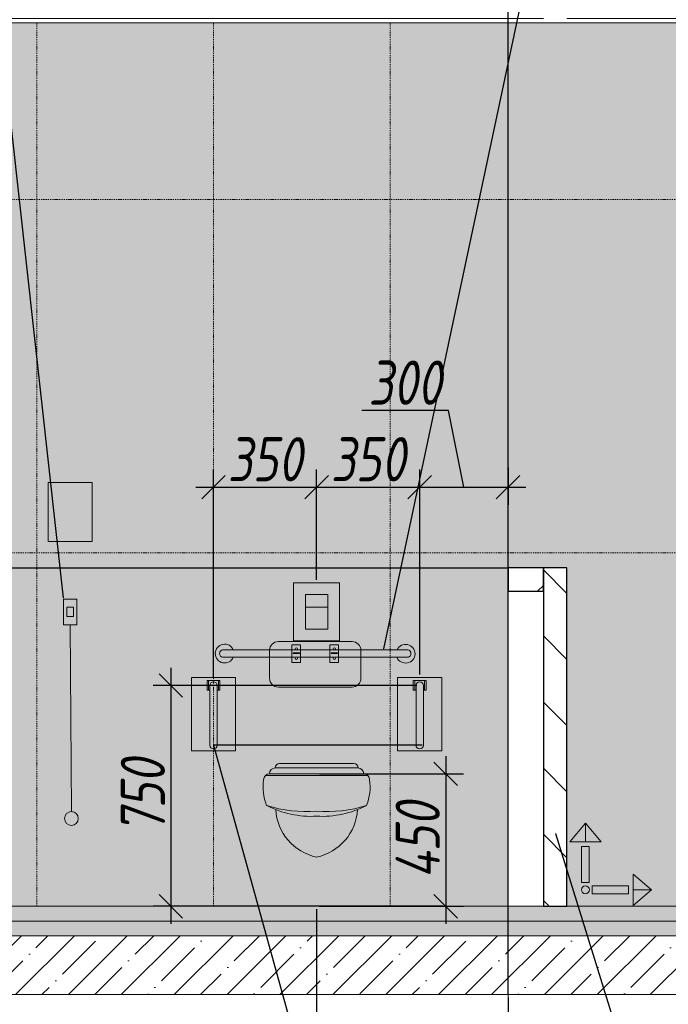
# Model space of a CAD drawing. Header units: millimetres. Extents: x -57162 to 485422, y -209335 to -9481.
# Tile 637 of 656: x 297978 to 300181, y -200119 to -196775. Entities that reach past the tile are written whole.
import ezdxf
from ezdxf import colors
from ezdxf.entities.mleader import LeaderData, LeaderLine
from ezdxf.math import Vec2, Vec3

# ---------------------------------------------------------------- set-up
doc = ezdxf.new("R2010")
doc.units = ezdxf.units.MM
doc.linetypes.add('DASHDOT', pattern=[25.4, 12.7, -6.35, 0, -6.35])
doc.layers.get('Defpoints').update_dxf_attribs({"color": 31})
for name, color, linetype, lineweight in [('A-DETL-GENF', 7, 'Continuous', 5), ('dim_pot', 128, 'Continuous', 9), ('meb', 26, 'Continuous', 15), ('Сантехнические приборы', 7, 'Continuous', 5)]:
    doc.layers.add(name, color=color, linetype=linetype, lineweight=lineweight)
for name, color, linetype, lineweight, true_color in [('dim_per', 7, 'Continuous', 9, 0x1c3800), ('dim_razv', 7, 'DASHDOT', 9, 0x183018), ('pol', 7, 'Continuous', 15, 0x55666d), ('wall_new', 7, 'Continuous', 30, 0x003d7a)]:
    doc.layers.add(name, color=color, linetype=linetype, lineweight=lineweight, true_color=true_color)
doc.styles.add('fl_iso paper', font='isocpeur.ttf', dxfattribs={"width": 0.8, "oblique": 10})
doc.dimstyles.new('In tre 1_50', dxfattribs={"dimtxt": 150, "dimasz": 80, "dimexe": 60, "dimexo": 10, "dimgap": 20, "dimtad": 1, "dimdec": 0, "dimrnd": 5, "dimzin": 0, "dimdsep": 46, "dimtxsty": 'fl_iso paper', "dimblk": 'OBLIQUE', "dimcen": 0, "dimdle": 60, "dimadec": 0, "dimazin": 0, "dimtfac": 1, "dimtdec": 0, "dimtofl": 0, "dimtmove": 1, "dimatfit": 1, "dimfxl": 40, "dimtolj": 1, "dimtzin": 0, "dimarcsym": 1})

# ---------------------------------------------------------------- blocks, each defined once
blk = doc.blocks.new('*U800')
at = {"layer": 'dim_razv', "color": 253, "ltscale": 0.3, "transparency": 33554687}
blk.add_lwpolyline([(0, -1500), (0, 1500)], dxfattribs=at)
blk = doc.blocks.new('*U801')
at = {"layer": 'dim_pot', "color": 0, "linetype": 'ByBlock', "lineweight": -2, "transparency": 16777216}
for p in [(0, 0), (600, 0), (1200, 0)]:
    blk.add_blockref('*U800', p, dxfattribs=at)
blk = doc.blocks.new('1')
at = {"layer": 'pol', "linetype": 'ByBlock'}
h = blk.add_hatch(color=1, dxfattribs=at)
h.paths.add_polyline_path([(35776.4, 73135.4), (35803.1, 73135.4), (35803.1, 73259), (35776.4, 73259)])
h.paths.add_polyline_path([(35789.8, 73274.6), (35843.2, 73274.6), (35789.8, 73338.2)])
h.paths.add_polyline_path([(35789.8, 73274.6), (35736.3, 73274.6), (35789.8, 73338.2)])
edge = h.paths.add_edge_path()
edge.add_arc((35789.8, 73110.5), 13.4, 0, 360)
h = blk.add_hatch(color=1, dxfattribs=at)
h.paths.add_polyline_path([(35813.3, 73097.1), (35813.3, 73123.9), (35936.9, 73123.9), (35936.9, 73097.1)])
h.paths.add_polyline_path([(35952.5, 73110.5), (35952.5, 73164), (36016.1, 73110.5)])
h.paths.add_polyline_path([(35952.5, 73110.5), (35952.5, 73057), (36016.1, 73110.5)])
at = {"layer": 'pol', "color": 1, "linetype": 'ByBlock'}
for points in [[(35789.8, 73274.6), (35736.3, 73274.6), (35789.8, 73338.2), (35789.8, 73274.6)], [(35789.8, 73274.6), (35843.2, 73274.6), (35789.8, 73338.2), (35789.8, 73274.6)], [(35952.5, 73110.5), (35952.5, 73164), (36016.1, 73110.5), (35952.5, 73110.5)], [(35952.5, 73110.5), (35952.5, 73057), (36016.1, 73110.5), (35952.5, 73110.5)]]:
    blk.add_lwpolyline(points, dxfattribs=at)
for points in [[(35776.4, 73135.4), (35803.1, 73135.4), (35803.1, 73259), (35776.4, 73259)], [(35813.3, 73097.1), (35813.3, 73123.9), (35936.9, 73123.9), (35936.9, 73097.1)]]:
    blk.add_lwpolyline(points, close=True, dxfattribs=at)
blk.add_circle((35789.8, 73110.5), 13.4, dxfattribs=at)
blk = doc.blocks.new('_Oblique')
at = {"color": 0, "linetype": 'ByBlock', "lineweight": -2}
blk.add_line((-0.5, -0.5), (0.5, 0.5), dxfattribs=at)
blk = doc.blocks.new('*D2001')
at = {"layer": 'Defpoints', "color": 0, "linetype": 'ByBlock', "transparency": 16777216}
for p in [(299636.3, -198286.3), (299636.3, -198362.9), (299336.3, -199008.8)]:
    blk.add_point(p, dxfattribs=at)
at = {"layer": 'dim_razv', "color": 0, "linetype": 'ByBlock', "lineweight": -2, "transparency": 16777216}
for p, q in [((299434.1, -198102.9), (299139.6, -198102.9)), ((299486.3, -198362.9), (299434.1, -198102.9)), ((299336.3, -198998.8), (299336.3, -198302.9)), ((299636.3, -198296.3), (299636.3, -198422.9)), ((299276.3, -198362.9), (299696.3, -198362.9))]:
    blk.add_line(p, q, dxfattribs=at)
at = {"layer": 'dim_razv', "color": 0, "linetype": 'ByBlock', "lineweight": -2, "transparency": 16777216, "xscale": 80, "yscale": 80, "zscale": 80, "rotation": 180}
blk.add_blockref('_Oblique', (299336.3, -198362.9), dxfattribs=at)
at = {"layer": 'dim_razv', "color": 0, "linetype": 'ByBlock', "lineweight": -2, "transparency": 16777216, "xscale": 80, "yscale": 80, "zscale": 80}
blk.add_blockref('_Oblique', (299636.3, -198362.9), dxfattribs=at)
at = {"layer": 'dim_razv', "color": 0, "linetype": 'ByBlock', "transparency": 16777216, "insert": (299286.8, -198007.9), "char_height": 150, "attachment_point": 5, "style": 'fl_iso paper'}
blk.add_mtext('\\A1;300', dxfattribs=at)
blk = doc.blocks.new('*D2002')
at = {"layer": 'Defpoints', "color": 0, "linetype": 'ByBlock', "transparency": 16777216}
for p in [(298986.3, -199336.3), (298986.3, -199786.3), (299424.6, -199786.3)]:
    blk.add_point(p, dxfattribs=at)
at = {"layer": 'dim_razv', "color": 0, "linetype": 'ByBlock', "lineweight": -2, "transparency": 16777216}
for p, q in [((299424.6, -199276.3), (299424.6, -199846.3)), ((298996.3, -199336.3), (299484.6, -199336.3)), ((298996.3, -199786.3), (299484.6, -199786.3))]:
    blk.add_line(p, q, dxfattribs=at)
at = {"layer": 'dim_razv', "color": 0, "linetype": 'ByBlock', "lineweight": -2, "transparency": 16777216, "xscale": 80, "yscale": 80, "zscale": 80}
for p, rotation in [((299424.6, -199336.3), 90), ((299424.6, -199786.3), 270)]:
    blk.add_blockref('_Oblique', p, dxfattribs=dict(at, rotation=rotation))
at = {"layer": 'dim_razv', "color": 0, "linetype": 'ByBlock', "transparency": 16777216, "insert": (299329.6, -199561.3), "char_height": 150, "attachment_point": 5, "rotation": 90, "style": 'fl_iso paper'}
blk.add_mtext('\\A1;450', dxfattribs=at)
blk = doc.blocks.new('*D2003')
at = {"layer": 'Defpoints', "color": 0, "linetype": 'ByBlock', "transparency": 16777216}
for p in [(298986.3, -198362.9), (298986.3, -198687.8), (298636.3, -199020)]:
    blk.add_point(p, dxfattribs=at)
at = {"layer": 'dim_razv', "color": 0, "linetype": 'ByBlock', "lineweight": -2, "transparency": 16777216}
for p, q in [((298636.3, -199010), (298636.3, -198302.9)), ((298986.3, -198677.8), (298986.3, -198302.9)), ((298576.3, -198362.9), (299046.3, -198362.9))]:
    blk.add_line(p, q, dxfattribs=at)
at = {"layer": 'dim_razv', "color": 0, "linetype": 'ByBlock', "lineweight": -2, "transparency": 16777216, "xscale": 80, "yscale": 80, "zscale": 80, "rotation": 180}
blk.add_blockref('_Oblique', (298636.3, -198362.9), dxfattribs=at)
at = {"layer": 'dim_razv', "color": 0, "linetype": 'ByBlock', "lineweight": -2, "transparency": 16777216, "xscale": 80, "yscale": 80, "zscale": 80}
blk.add_blockref('_Oblique', (298986.3, -198362.9), dxfattribs=at)
at = {"layer": 'dim_razv', "color": 0, "linetype": 'ByBlock', "transparency": 16777216, "insert": (298811.3, -198267.9), "char_height": 150, "attachment_point": 5, "style": 'fl_iso paper'}
blk.add_mtext('\\A1;350', dxfattribs=at)
blk = doc.blocks.new('*D2004')
at = {"layer": 'Defpoints', "color": 0, "linetype": 'ByBlock', "transparency": 16777216}
for p in [(299336.3, -198362.9), (298986.3, -198687.8), (299336.3, -199008.8)]:
    blk.add_point(p, dxfattribs=at)
at = {"layer": 'dim_razv', "color": 0, "linetype": 'ByBlock', "lineweight": -2, "transparency": 16777216}
for p, q in [((298986.3, -198677.8), (298986.3, -198302.9)), ((299336.3, -198998.8), (299336.3, -198302.9)), ((298926.3, -198362.9), (299396.3, -198362.9))]:
    blk.add_line(p, q, dxfattribs=at)
at = {"layer": 'dim_razv', "color": 0, "linetype": 'ByBlock', "lineweight": -2, "transparency": 16777216, "xscale": 80, "yscale": 80, "zscale": 80, "rotation": 180}
blk.add_blockref('_Oblique', (298986.3, -198362.9), dxfattribs=at)
at = {"layer": 'dim_razv', "color": 0, "linetype": 'ByBlock', "lineweight": -2, "transparency": 16777216, "xscale": 80, "yscale": 80, "zscale": 80}
blk.add_blockref('_Oblique', (299336.3, -198362.9), dxfattribs=at)
at = {"layer": 'dim_razv', "color": 0, "linetype": 'ByBlock', "transparency": 16777216, "insert": (299161.3, -198267.9), "char_height": 150, "attachment_point": 5, "style": 'fl_iso paper'}
blk.add_mtext('\\A1;350', dxfattribs=at)
blk = doc.blocks.new('*D2005')
at = {"layer": 'Defpoints', "color": 0, "linetype": 'ByBlock', "transparency": 16777216}
for p in [(298986.3, -199786.3), (299636.3, -200086.3), (299636.3, -200386.5)]:
    blk.add_point(p, dxfattribs=at)
at = {"layer": 'dim_razv', "color": 0, "linetype": 'ByBlock', "lineweight": -2, "transparency": 16777216}
for p, q in [((298986.3, -199796.3), (298986.3, -200446.5)), ((299636.3, -200096.3), (299636.3, -200446.5)), ((298926.3, -200386.5), (299696.3, -200386.5))]:
    blk.add_line(p, q, dxfattribs=at)
at = {"layer": 'dim_razv', "color": 0, "linetype": 'ByBlock', "lineweight": -2, "transparency": 16777216, "xscale": 80, "yscale": 80, "zscale": 80, "rotation": 180}
blk.add_blockref('_Oblique', (298986.3, -200386.5), dxfattribs=at)
at = {"layer": 'dim_razv', "color": 0, "linetype": 'ByBlock', "lineweight": -2, "transparency": 16777216, "xscale": 80, "yscale": 80, "zscale": 80}
blk.add_blockref('_Oblique', (299636.3, -200386.5), dxfattribs=at)
at = {"layer": 'dim_razv', "color": 0, "linetype": 'ByBlock', "transparency": 16777216, "insert": (299311.3, -200291.5), "char_height": 150, "attachment_point": 5, "style": 'fl_iso paper'}
blk.add_mtext('\\A1;650', dxfattribs=at)
blk = doc.blocks.new('*D2006')
at = {"layer": 'Defpoints', "color": 0, "linetype": 'ByBlock', "transparency": 16777216}
for p in [(299336.3, -199036.3), (298491.3, -199786.3), (299424.6, -199786.3)]:
    blk.add_point(p, dxfattribs=at)
at = {"layer": 'dim_razv', "color": 0, "linetype": 'ByBlock', "lineweight": -2, "transparency": 16777216}
for p, q in [((298491.3, -198976.3), (298491.3, -199846.3)), ((299326.3, -199036.3), (298431.3, -199036.3)), ((299414.6, -199786.3), (298431.3, -199786.3))]:
    blk.add_line(p, q, dxfattribs=at)
at = {"layer": 'dim_razv', "color": 0, "linetype": 'ByBlock', "lineweight": -2, "transparency": 16777216, "xscale": 80, "yscale": 80, "zscale": 80}
for p, rotation in [((298491.3, -199036.3), 90), ((298491.3, -199786.3), 270)]:
    blk.add_blockref('_Oblique', p, dxfattribs=dict(at, rotation=rotation))
at = {"layer": 'dim_razv', "color": 0, "linetype": 'ByBlock', "transparency": 16777216, "insert": (298396.3, -199411.3), "char_height": 150, "attachment_point": 5, "rotation": 90, "style": 'fl_iso paper'}
blk.add_mtext('\\A1;750', dxfattribs=at)

msp = doc.modelspace()

# ---------------------------------------------------------------- hatches: boundary and pattern name
at = {"layer": 'A-DETL-GENF'}
h = msp.add_hatch(dxfattribs=at)
h.set_pattern_fill('AR-CONC', color=256, style=0)
h.set_pattern_definition([(50, (174577.1, -207627.55), (182.18467, -15.93909), [19.05, -209.55]), (355, (174577.1, -207627.55), (-35.24342, 191.05685), [15.24, -167.64058]), (100.45144, (174592.28, -207628.88), (146.94125, 175.11775), [16.19, -178.09024]), (46.1842, (174577.1, -207576.75), (271.07904, -42.04233), [28.575, -314.325]), (96.63556, (174599.68, -207580.25), (237.40413, 247.4261), [24.285, -267.1356]), (351.18415, (174577.1, -207576.75), (237.40413, 247.4261), [22.85997, -251.45973]), (21, (174602.5, -207589.45), (151.61439, -102.2652), [19.05, -209.55]), (326, (174602.5, -207589.45), (61.80203, 184.18797), [15.24, -167.64]), (71.45144, (174615.13, -207597.97), (213.41642, 81.92277), [16.19, -178.08994]), (37.5, (174577.094, -207627.55), (3.088603, 84.55504), [0, -165.608, 0, -170.18, 0, -168.275]), (7.5, (174577.09, -207627.55), (66.81966, 100.180575), [0, -97.028, 0, -161.798, 0, -64.135]), (327.5, (174520.45, -207627.55), (135.590595, -5.728744), [0, -63.5, 0, -198.12, 0, -262.89]), (317.5, (174495.05, -207627.55), (148.12918, 25.42649), [0, -82.55, 0, -131.572, 0, -186.69])])
h.paths.add_polyline_path([(294701.3, -199836.3), (304418.1, -199836.3), (304418.1, -199786.3), (294701.3, -199786.3)])
h = msp.add_hatch(dxfattribs=at)
h.set_pattern_fill('ANSI35', color=256, scale=10, style=0)
h.set_pattern_definition([(45, (174577.094, -207627.55), (-44.90128, 44.90128), []), (45, (174621.995, -207627.55), (-44.90128, 44.90128), [79.375, -15.875, 0, -15.875])])
h.paths.add_polyline_path([(304418.1, -199886.3), (294701.3, -199886.3), (294701.3, -199836.3), (304418.1, -199836.3)])
h = msp.add_hatch(dxfattribs=at)
h.set_pattern_fill('ANSI35', color=256, scale=20, style=0)
h.set_pattern_definition([(45, (174577.1, -207627.55), (-89.80256, 89.80256), []), (45, (174666.9, -207627.55), (-89.80256, 89.80256), [158.75, -31.75, 0, -31.75])])
h.paths.add_polyline_path([(294701.3, -200086.3), (304418.1, -200086.3), (304418.1, -199886.3), (294701.3, -199886.3)])
at = {"layer": 'dim_razv', "true_color": 0xffffff, "transparency": 33554687}
h = msp.add_hatch(dxfattribs=at)
h.set_pattern_fill('AR-SAND', scale=3, angle=315)
h.set_pattern_definition([(352.5, (120932.77, 10341.21), (100.426047, 107.214405), [0, -115.824, 0, -129.54, 0, -123.825]), (322.5, (120932.77, 10341.21), (247.41986, 56.70328), [0, -62.484, 0, -104.394, 0, -40.005]), (282.5, (120866.5, 10407.49), (168.099694, -167.48995), [0, -38.1, 0, -137.16, 0, -179.07]), (272.5, (120866.5, 10407.49), (209.26523, -114.68433), [0, -19.05, 0, -89.916, 0, -102.87])])
h.paths.add_polyline_path([(299636.3, -199786.3), (299636.3, -196786.3), (295186.3, -196786.3), (295186.3, -199786.3)])
h.paths.add_polyline_path([(299636.3, -198636.3), (299836.3, -198636.3), (299836.3, -199786.3), (302506.3, -199786.3), (302506.3, -197506.3), (303556.3, -197506.3), (303556.3, -199786.3), (304086.3, -199786.3), (304086.3, -196786.3), (299636.3, -196786.3)])
at = {"layer": 'wall_new', "linetype": 'ByBlock', "lineweight": 5}
h = msp.add_hatch(dxfattribs=at)
h.set_pattern_fill('ANSI31', color=256, scale=50, angle=180)
h.set_pattern_definition([(225, (257167.23, -261715.46), (112.2532, -112.2532), [])])
h.paths.add_polyline_path([(299756.3, -198716.3), (299756.3, -198636.3), (299636.3, -198636.3), (299636.3, -198716.3)])
h = msp.add_hatch(dxfattribs=at)
h.set_pattern_fill('ANSI31', color=256, scale=50, angle=90)
h.set_pattern_definition([(135, (236757.19, -157197.27), (-112.2532, -112.2532), [])])
h.paths.add_polyline_path([(299756.3, -199786.3), (299836.3, -199786.3), (299836.3, -198636.3), (299756.3, -198636.3)])
at = {"layer": 'Сантехнические приборы', "lineweight": 0, "true_color": 0xffff52}
h = msp.add_hatch(color=51, dxfattribs=at)
h.dxf.hatch_style = 1
h.paths.add_polyline_path([(298074.6, -198347.5), (298074.6, -198497.5), (298074.6, -198547.5), (298224.6, -198547.5), (298224.6, -198347.5)])

# ---------------------------------------------------------------- linework, layer by layer
at = {"lineweight": 30}
for points in [[(299636.3, -200086.3), (299636.3, -194436.3)], [(297436.3, -198636.3), (299636.3, -198636.3)]]:
    msp.add_lwpolyline(points, dxfattribs=at)
at = {"lineweight": 13}
for points in [[(299756.3, -196771.3), (295186.3, -196771.3), (295186.3, -196786.3), (299756.3, -196786.3)], [(299836.3, -196786.3), (301886.3, -196786.3), (301886.3, -199786.3), (299636.3, -199786.3), (299636.3, -196786.3), (299756.3, -196786.3)], [(299836.3, -196786.3), (304086.3, -196786.3), (304086.3, -196771.3), (299836.3, -196771.3)]]:
    msp.add_lwpolyline(points, dxfattribs=at)
for points in [[(297436.3, -199786.3), (299636.3, -199786.3), (299636.3, -196786.3), (297436.3, -196786.3)], [(294701.3, -199836.3), (304418.1, -199836.3), (304418.1, -199786.3), (294701.3, -199786.3)], [(304418.1, -199886.3), (294701.3, -199886.3), (294701.3, -199836.3), (304418.1, -199836.3)], [(294701.3, -200086.3), (304418.1, -200086.3), (304418.1, -199886.3), (294701.3, -199886.3)]]:
    msp.add_lwpolyline(points, close=True, dxfattribs=at)
at = {"layer": 'dim_razv', "linetype": 'ByBlock'}
msp.add_lwpolyline([(299756.3, -196786.3), (304086.3, -196786.3), (304086.3, -199786.3), (303556.3, -199786.3), (303556.3, -197506.3), (302506.3, -197506.3), (302506.3, -199786.3), (295186.3, -199786.3), (295186.3, -196786.3), (299756.3, -196786.3)], dxfattribs=at)
at = {"layer": 'dim_razv', "color": 253, "ltscale": 0.3, "transparency": 33554687}
for points in [[(295186.3, -197386.3), (299636.3, -197386.3)], [(299636.3, -197386.3), (304086.3, -197386.3)], [(295186.3, -198586.3), (299636.3, -198586.3)], [(299636.3, -198586.3), (302506.3, -198586.3)]]:
    msp.add_lwpolyline(points, dxfattribs=at)
at = {"layer": 'dim_razv', "linetype": 'ByBlock'}
msp.add_lwpolyline([(299636.3, -198636.3), (299836.3, -198636.3), (299836.3, -199786.3), (299636.3, -199786.3)], close=True, dxfattribs=at)
at = {"layer": 'meb', "color": 94, "true_color": 0x009e00}
msp.add_lwpolyline([(299636.3, -199500), (299636.3, -200804.2)], dxfattribs=at)
at = {"layer": 'wall_new', "linetype": 'ByBlock'}
for points in [[(299636.3, -198636.3), (299636.3, -198716.3), (299756.3, -198716.3), (299756.3, -198636.3)], [(299756.3, -199786.3), (299836.3, -199786.3), (299836.3, -198636.3), (299756.3, -198636.3)]]:
    msp.add_lwpolyline(points, close=True, dxfattribs=at)
at = {"layer": 'Сантехнические приборы', "lineweight": 0}
for p, q in [((299106.6, -198887.2), (298856.6, -198887.2)), ((298826.6, -198917.2), (298826.6, -199011.9)), ((299136.6, -199011.9), (299136.6, -198917.2)), ((298623.8, -199036.3), (298623.8, -199239.4)), ((298648.8, -199036.3), (298648.8, -199239.4)), ((299323.8, -199036.3), (299323.8, -199239.4)), ((299348.8, -199036.3), (299348.8, -199239.4)), ((298856.6, -199041.9), (299106.6, -199041.9)), ((298859.7, -199301.9), (298986.3, -199301.9)), ((299113, -199301.9), (298986.3, -199301.9)), ((298812.3, -199342.2), (298986.3, -199342.2)), ((298826.4, -199336.3), (298986.3, -199336.3)), ((298846.4, -199316.3), (298986.3, -199316.3)), ((299126.2, -199316.3), (298986.3, -199316.3)), ((299146.2, -199336.3), (298986.3, -199336.3)), ((299160.3, -199342.2), (298986.3, -199342.2))]:
    msp.add_line(p, q, dxfattribs=at)
for points in [[(298074.6, -198347.5), (298074.6, -198497.5), (298074.6, -198547.5), (298224.6, -198547.5), (298224.6, -198347.5), (298074.6, -198347.5)], [(298948.3, -198770.1), (299024.3, -198770.1)], [(298149.6, -198830.1), (298153.6, -199464.9)], [(298932, -198898), (298932, -198958), (298902, -198958), (298902, -198898), (298932, -198898)], [(299031.1, -198898), (299031.1, -198958), (299061.1, -198958), (299061.1, -198898), (299031.1, -198898)], [(298831.6, -198915.5), (298667, -198915.5)], [(298667, -198940.5), (298831.6, -198940.5)], [(298831.6, -198915.5), (299131.6, -198915.5)], [(298831.6, -198940.5), (298902, -198940.5)], [(298902, -198940.5), (299131.6, -198940.5)], [(299296.1, -198915.5), (299131.6, -198915.5)], [(299131.6, -198940.5), (299297.9, -198940.5)], [(299306.6, -198929), (299306.6, -198928)], [(298561.3, -199008.8), (298711.3, -199008.8), (298711.3, -199258.8), (298561.3, -199258.8), (298561.3, -199008.8)], [(298623.8, -199052.6), (298614.5, -199052.6), (298614.5, -199020), (298636.3, -199020)], [(298648.8, -199052.6), (298658.1, -199052.6), (298658.1, -199020), (298636.3, -199020)], [(299261.3, -199008.8), (299411.3, -199008.8), (299411.3, -199258.8), (299261.3, -199258.8), (299261.3, -199008.8)], [(299323.8, -199052.6), (299314.5, -199052.6), (299314.5, -199020), (299336.3, -199020)], [(299348.8, -199052.6), (299358.1, -199052.6), (299358.1, -199020), (299336.3, -199020)]]:
    msp.add_lwpolyline(points, dxfattribs=at)
for points in [[(298908.3, -198687.8), (299064.3, -198687.8), (299064.3, -198884.8), (298908.3, -198884.8)], [(298948.3, -198727.8), (299024.3, -198727.8), (299024.3, -198844.8), (298948.3, -198844.8)], [(298126.7, -198830.1), (298172.5, -198830.1), (298172.5, -198743.2), (298126.7, -198743.2)], [(298138, -198802.3), (298161.1, -198802.3), (298161.1, -198769.9), (298138, -198769.9)], [(298906.6, -198925.2), (298928.5, -198925.2), (298928.5, -198928.2), (298906.6, -198928.2)], [(299035.6, -198925.2), (299057.6, -198925.2), (299057.6, -198928.2), (299035.6, -198928.2)], [(298619.7, -199052.6), (298614.5, -199052.6), (298614.5, -199020), (298619.7, -199020)], [(298652.9, -199052.6), (298658.1, -199052.6), (298658.1, -199020), (298652.9, -199020)], [(299319.7, -199052.6), (299314.5, -199052.6), (299314.5, -199020), (299319.7, -199020)], [(299352.9, -199052.6), (299358.1, -199052.6), (299358.1, -199020), (299352.9, -199020)]]:
    msp.add_lwpolyline(points, close=True, dxfattribs=at)
for centre, radius in [((298917.1, -198912), 3.91), ((298917.1, -198944), 3.91), ((299046.2, -198912), 3.91), ((299046.2, -198944), 3.91), ((298153.7, -199488.2), 23.4)]:
    msp.add_circle(centre, radius, dxfattribs=at)
for centre, radius, start, end in [((298674, -198928), 32, 22.9934, 337.0066), ((298856.6, -198917.2), 30, 90, 180), ((299106.6, -198917.2), 30, 0, 90), ((299288.5, -198928.5), 31.9, 202.0945, 155.8963), ((298669, -198928), 12.7, 98.8958, 261.1042), ((299293.9, -198928.2), 12.9, 288.0842, 80.1979), ((298636.3, -199036.3), 12.5, 0, 180), ((298856.6, -199011.9), 30, 180, 270), ((299106.6, -199011.9), 30, 270, 0), ((299336.3, -199036.3), 12.5, 0, 180), ((298636.3, -199239.4), 12.5, 180, 0), ((299336.3, -199239.4), 12.5, 180, 0), ((298859.7, -199315.9), 14, 90, 180), ((299113, -199315.9), 14, 0, 90), ((298826.4, -199356.3), 20, 90, 180), ((298846.4, -199336.3), 20, 90, 180), ((299126.2, -199336.3), 20, 0, 90), ((299146.2, -199356.3), 20, 0, 90), ((298978, -199380.9), 173.3, 171.8498, 201.2542), ((298994.6, -199380.9), 173.3, 338.7458, 8.1502), ((298967.7, -199153.6), 327.2, 242.4717, 273.2606), ((298950.4, -199025.7), 439, 252.2392, 274.6954), ((299022.5, -199447.6), 175.3, 183.3627, 258.1), ((299004.9, -199153.6), 327.2, 266.7394, 297.5283), ((299022.2, -199025.7), 439, 265.3046, 287.7608), ((298950.2, -199447.6), 175.3, 281.9, 356.6373)]:
    msp.add_arc(centre, radius, start, end, dxfattribs=at)

# ---------------------------------------------------------------- block references
at = {"linetype": 'ByBlock', "xscale": 0.9938708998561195, "yscale": 0.9938708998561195, "zscale": 0.9938708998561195}
msp.add_blockref('1', (264328.6, -272392.7), dxfattribs=at)
at = {"layer": 'dim_pot', "linetype": 'ByBlock'}
msp.add_blockref('*U801', (298036.3, -198286.3), dxfattribs=at)

# ---------------------------------------------------------------- dimensions: what is measured, and where the dimension line sits
at = {"layer": 'dim_razv', "linetype": 'ByBlock'}
dim = msp.add_linear_dim(base=(299636.3, -198362.9), p1=(299336.3, -199008.8), p2=(299636.3, -198286.3), dimstyle='In tre 1_50', dxfattribs=at)
dim.commit()
dim.dimension.update_dxf_attribs({"geometry": '*D2001', "text_midpoint": (299414.1, -198102.9), "dimtype": 160})
for base, p1, p2, picture, middle in [((298986.3, -198362.9), (298636.3, -199020), (298986.3, -198687.8), '*D2003', (298811.3, -198267.9)), ((299336.3, -198362.9), (298986.3, -198687.8), (299336.3, -199008.8), '*D2004', (299161.3, -198267.9)), ((299636.3, -200386.5), (298986.3, -199786.3), (299636.3, -200086.3), '*D2005', (299311.3, -200291.5))]:
    dim = msp.add_linear_dim(base=base, p1=p1, p2=p2, dimstyle='In tre 1_50', dxfattribs=at)
    dim.commit()
    dim.dimension.update_dxf_attribs({"geometry": picture, "text_midpoint": middle})
for base, p1, p2, picture, middle in [((298491.3, -199786.3), (299336.3, -199036.3), (299424.6, -199786.3), '*D2006', (298396.3, -199411.3)), ((299424.6, -199786.3), (298986.3, -199336.3), (298986.3, -199786.3), '*D2002', (299329.6, -199561.3))]:
    dim = msp.add_linear_dim(base=base, p1=p1, p2=p2, angle=90, dimstyle='In tre 1_50', dxfattribs=at)
    dim.commit()
    dim.dimension.update_dxf_attribs({"geometry": picture, "text_midpoint": middle})

# ---------------------------------------------------------------- leaders
at = {"layer": 'dim_per', "linetype": 'ByBlock'}
ml = msp.add_multileader_mtext('Standard', dxfattribs=at)
ml.set_content('Крючок-держатель', color=256, style='fl_iso paper')
ml.set_leader_properties()
ml.build(insert=Vec2(0, 0))
ml.multileader.update_dxf_attribs({"text_left_attachment_type": 6, "text_right_attachment_type": 6, "dogleg_length": 35.5})
ctx = ml.context
ctx.base_point, ctx.char_height, ctx.plane_origin = Vec3(297600.4, -195447.9), 140, Vec3(305865.5, -200157)
ctx.left_attachment, ctx.right_attachment = 6, 6
notes = []
notes.append((ctx, [(1, (1, 1, 0), (297564.9, -195447.9), (1, 0), 35.5, [(0, [(297821.3, -198663.9)], 0, [])])]))
ctx.mtext.insert, ctx.mtext.width, ctx.mtext.flow_direction = Vec3(297602.4, -195265.9), 3416.231, 5
ml = msp.add_multileader_mtext('Standard', dxfattribs=at)
ml.set_content('Поручень-опора регулируемая \\Pс подушкой для спины', color=256, style='fl_iso paper')
ml.set_leader_properties()
ml.build(insert=Vec2(0, 0))
ml.multileader.update_dxf_attribs({"text_left_attachment_type": 6, "text_right_attachment_type": 6, "dogleg_length": 35.5})
ctx = ml.context
ctx.base_point, ctx.char_height, ctx.plane_origin = Vec3(299984.1, -195454.3), 140, Vec3(303251.8, -198896.5)
ctx.left_attachment, ctx.right_attachment = 6, 6
notes.append((ctx, [(1, (1, 1, 0), (299948.6, -195454.3), (1, 0), 35.5, [(0, [(299213.8, -198915.5)], 0, [])])]))
ctx.mtext.insert, ctx.mtext.width, ctx.mtext.flow_direction = Vec3(299986.1, -195272.3), 3416.231, 5
ml = msp.add_multileader_mtext('Standard', dxfattribs=at)
ml.set_content('Система вызова помощи в санузел с кнопкой со шнурком А310ш', color=256, style='fl_iso paper')
ml.set_leader_properties()
ml.build(insert=Vec2(0, 0))
ml.multileader.update_dxf_attribs({"text_left_attachment_type": 6, "text_right_attachment_type": 6, "dogleg_length": 35.5})
ctx = ml.context
ctx.base_point, ctx.char_height, ctx.plane_origin = Vec3(297875.5, -196148.1), 140, Vec3(306588.5, -199731.7)
ctx.left_attachment, ctx.right_attachment = 6, 6
notes.append((ctx, [(1, (1, 1, 0), (297839.9, -196148.1), (1, 0), 35.5, [(0, [(298126.7, -198743.2)], 0, [])])]))
ctx.mtext.insert, ctx.mtext.width, ctx.mtext.defined_height, ctx.mtext.flow_direction = Vec3(297877.5, -195966.1), 1796.577, 415.3, 5
ml = msp.add_multileader_mtext('Standard', dxfattribs=at)
ml.set_content('Сушилка для рук', color=256, style='fl_iso paper')
ml.set_leader_properties()
ml.build(insert=Vec2(0, 0))
ml.multileader.update_dxf_attribs({"text_left_attachment_type": 6, "text_right_attachment_type": 6, "dogleg_length": 252.8})
ctx = ml.context
ctx.base_point, ctx.char_height, ctx.plane_origin = Vec3(295811.4, -196441.7), 140, Vec3(303880.3, -200882.3)
ctx.left_attachment, ctx.right_attachment = 6, 6
notes.append((ctx, [(0, (1, 1, 0), (297048.9, -196441.7), (-1, 0), 44, [(0, [(296687.3, -198491.3)], 0, [])])]))
ctx.mtext.insert, ctx.mtext.width, ctx.mtext.flow_direction = Vec3(295813.4, -196259.7), 3416.231, 5
ml = msp.add_multileader_mtext('Standard', dxfattribs=at)
ml.set_content('Розетки влагостойкие на стене', color=256, style='fl_iso paper')
ml.set_leader_properties()
ml.build(insert=Vec2(0, 0))
ml.multileader.update_dxf_attribs({"text_left_attachment_type": 6, "text_right_attachment_type": 6, "dogleg_length": 252.8})
ctx = ml.context
ctx.base_point, ctx.char_height, ctx.plane_origin = Vec3(296979.1, -200345.3), 140, Vec3(304841.7, -204331.1)
ctx.left_attachment, ctx.right_attachment = 6, 6
notes.append((ctx, [(1, (1, 1, 0), (296878.3, -200345.3), (1, 0), 100.9, [(0, [(296186.3, -198586.3)], 0, [])])]))
ctx.mtext.insert, ctx.mtext.width, ctx.mtext.flow_direction = Vec3(296981.1, -200177.3), 1753.646, 5
ml = msp.add_multileader_mtext('Standard', dxfattribs=at)
ml.set_content('Поручень откидной для унитаза, \\Pнержавеющая сталь %%C32мм', color=256, style='fl_iso paper')
ml.set_leader_properties()
ml.build(insert=Vec2(0, 0))
ml.multileader.update_dxf_attribs({"text_left_attachment_type": 6, "text_right_attachment_type": 6, "dogleg_length": 252.8})
ctx = ml.context
ctx.base_point, ctx.char_height, ctx.plane_origin = Vec3(299397.8, -201832), 140, Vec3(305861, -204256.4)
ctx.left_attachment, ctx.right_attachment = 6, 6
notes.append((ctx, [(1, (1, 1, 0), (299353.8, -201832), (1, 0), 44, [(1, [(299348.8, -199239.4), (298636.3, -199239.4)], 0, [])])]))
ctx.mtext.insert, ctx.mtext.width, ctx.mtext.flow_direction = Vec3(299399.8, -201650), 3416.231, 5
ml = msp.add_multileader_mtext('Standard', dxfattribs=at)
ml.set_content('ГКЛ обшивка \\Pпо каркасу, \\PН=1150 мм ', color=256, style='fl_iso paper')
ml.set_leader_properties()
ml.build(insert=Vec2(0, 0))
ml.multileader.update_dxf_attribs({"text_left_attachment_type": 6, "text_right_attachment_type": 6, "dogleg_length": 252.8})
ctx = ml.context
ctx.base_point, ctx.char_height, ctx.plane_origin = Vec3(300362.4, -201085.1), 140, Vec3(299377.1, -199116.3)
ctx.left_attachment, ctx.right_attachment, ctx.text_align_type = 6, 6, 2
notes.append((ctx, [(0, (1, 1, 0), (300277.8, -201085.1), (1, 0), 84.6, [(0, [(299796.8, -199535.1)], 0, [])])]))
ctx.mtext.insert, ctx.mtext.alignment, ctx.mtext.flow_direction = Vec3(301273.9, -200917.1), 3, 5
ml = msp.add_multileader_mtext('Standard', dxfattribs=at)
ml.set_content('Отверстие 3, \\Pразмер 120х120(Н)мм, \\Pдля коммуникаций ВК', color=256, style='fl_iso paper')
ml.set_leader_properties()
ml.build(insert=Vec2(0, 0))
ml.multileader.update_dxf_attribs({"text_left_attachment_type": 6, "text_right_attachment_type": 6, "dogleg_length": 252.8})
ctx = ml.context
ctx.base_point, ctx.char_height, ctx.plane_origin = Vec3(297414, -201827.7), 140, Vec3(300595, -199080.8)
ctx.left_attachment, ctx.right_attachment = 6, 6
notes.append((ctx, [(1, (1, 1, 0), (297319.1, -201827.7), (1, 0), 94.9, [(0, [(297376.3, -199716.3)], 0, [])])]))
ctx.mtext.insert, ctx.mtext.width, ctx.mtext.flow_direction = Vec3(297416, -201645.7), 3009.121, 5
for ctx, leaders in notes:
    for number, flags, end, landing, length, lines in leaders:
        leader = LeaderData()
        leader.index, (leader.has_last_leader_line, leader.has_dogleg_vector, leader.attachment_direction) = number, flags
        leader.last_leader_point, leader.dogleg_vector, leader.dogleg_length = Vec3(end), Vec3(landing), length
        for number, points, colour, breaks in lines:
            line = LeaderLine()
            line.index, line.vertices, line.color, line.breaks = number, Vec3.list(points), colors.encode_raw_color(colour), breaks
            leader.lines.append(line)
        ctx.leaders.append(leader)

doc.saveas('drawing.dxf')
